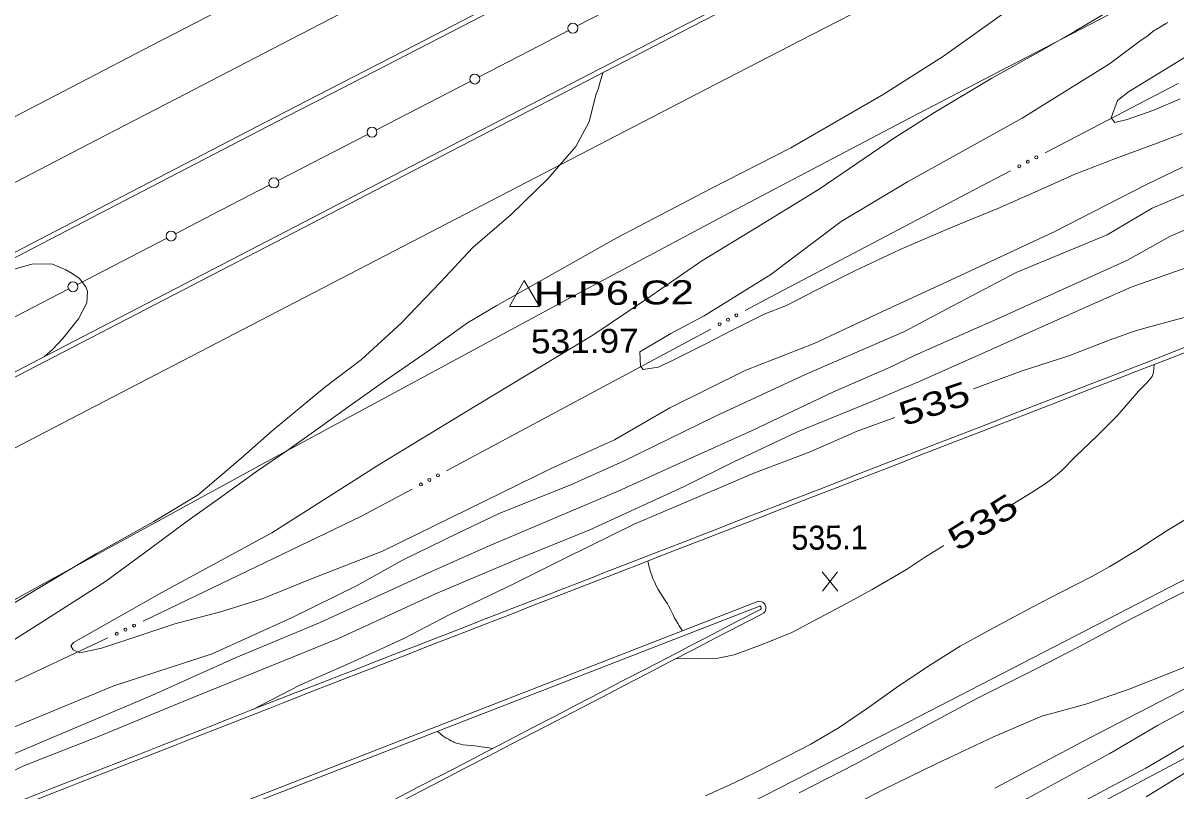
# Model space of a CAD drawing. Extents: x 2361284 to 2366480, y 6976556 to 6985346.
# Drawn here: x 2362837 to 2363067.8, y 6978158.1 to 6978311.9 of the extents above; entities that cross this region are included whole.
import ezdxf
from ezdxf.enums import TextEntityAlignment as Align

# ---------------------------------------------------------------- set-up
doc = ezdxf.new("R2010")
doc.units = 0
doc.header["$LTSCALE"] = 1.9
for name, color, linetype, lineweight in [('12', 7, 'Continuous', 13), ('13', 7, 'Continuous', 13), ('14', 7, 'Continuous', 13), ('2', 7, 'Continuous', 13), ('21', 7, 'Continuous', 13), ('3', 7, 'Continuous', 13), ('5', 7, 'Continuous', 13)]:
    doc.layers.add(name, color=color, linetype=linetype, lineweight=lineweight)

msp = doc.modelspace()

# ---------------------------------------------------------------- linework, layer by layer
at = {"layer": '12'}
for p, q in [((2363000.122, 6978198.085), (2362997.005, 6978201.936)), ((2362997.042, 6978198.056), (2363000.085, 6978201.965))]:
    msp.add_line(p, q, dxfattribs=at)
for points in [[(2363069.159, 6978289.774), (2363064.037, 6978287.786), (2363055.745, 6978284.727), (2363047.455, 6978281.518), (2363040.764, 6978278.544), (2363032.149, 6978274.742), (2363022.686, 6978270.841), (2363012.596, 6978266.505), (2363003.546, 6978262.268), (2362995.962, 6978258.447), (2362989.861, 6978255.319), (2362985.408, 6978253.547), (2362978.958, 6978250.354), (2362973.833, 6978247.685), (2362967.164, 6978244.382), (2362964.147, 6978242.933), (2362961.171, 6978242.485), (2362960.615, 6978243.169), (2362960.478, 6978245.998), (2362966.673, 6978249.697), (2362973.371, 6978253.252), (2362986.692, 6978261.508), (2363000.823, 6978272.103), (2363014.076, 6978280.09), (2363037.037, 6978292.808), (2363054.544, 6978303.706), (2363060.632, 6978308.284), (2363062.193, 6978309.289), (2363063.284, 6978310.23)], [(2363063.284, 6978310.23), (2363063.622, 6978310.438), (2363063.847, 6978310.576), (2363064.148, 6978310.76), (2363064.298, 6978310.852), (2363064.523, 6978310.99), (2363064.824, 6978311.173), (2363064.975, 6978311.265), (2363065.125, 6978311.357), (2363065.326, 6978311.479), (2363065.426, 6978311.54), (2363065.727, 6978311.723), (2363065.928, 6978311.845), (2363066.196, 6978312.007)], [(2363089.084, 6978259.803), (2363087.071, 6978258.576), (2363086, 6978258.103), (2363079.949, 6978256.026), (2363074.426, 6978254.203), (2363068.741, 6978252.699), (2363062.058, 6978250.914), (2363059.494, 6978250.148), (2363054.441, 6978248.372), (2363046.4, 6978245.215), (2363037.029, 6978242.186), (2363027.322, 6978238.603)], [(2363063.449, 6978243.477), (2363063.325, 6978241.866), (2363063.031, 6978241.113), (2363061.947, 6978239.727), (2363060.351, 6978238.112), (2363059.576, 6978237.28), (2363056.016, 6978233.116), (2363051.914, 6978229.097), (2363047.771, 6978225.147), (2363044.909, 6978222.21), (2363042.984, 6978220.592), (2363041.632, 6978219.602), (2363038.832, 6978217.752), (2363035.023, 6978215.426)], [(2363011.556, 6978232.853), (2363004.001, 6978230.162), (2362994.59, 6978226.012), (2362983.31, 6978221.754), (2362972.395, 6978217.03), (2362959.366, 6978211.476), (2362945.669, 6978204.785), (2362935.248, 6978199.566), (2362922.446, 6978193.424), (2362913.092, 6978188.565), (2362906.829, 6978185.665), (2362901.253, 6978183.111), (2362892.599, 6978179.319), (2362882.916, 6978174.337)], [(2363021.35, 6978207.224), (2363017.513, 6978204.828), (2363013.906, 6978202.414), (2363007.033, 6978198.449), (2363002.736, 6978196.058), (2362996.477, 6978192.728), (2362990.934, 6978189.805), (2362984.977, 6978187.379), (2362979.366, 6978185.365), (2362975.546, 6978184.54), (2362967.762, 6978184.584)], [(2362969.059, 6978190.137), (2362968.394, 6978191.129), (2362968.078, 6978191.633), (2362967.628, 6978192.404), (2362967.465, 6978192.706), (2362967.155, 6978193.32), (2362966.553, 6978194.555), (2362966.232, 6978195.161), (2362966.019, 6978195.529), (2362965.567, 6978196.252), (2362964.633, 6978197.68), (2362964.191, 6978198.411), (2362963.793, 6978199.136), (2362963.605, 6978199.504), (2362963.342, 6978200.065), (2362963.105, 6978200.638), (2362962.997, 6978200.93), (2362962.876, 6978201.282), (2362962.653, 6978201.99), (2362962.451, 6978202.702), (2362962.328, 6978203.179), (2362962.106, 6978204.141)], [(2362931.052, 6978166.585), (2362930.285, 6978166.713), (2362928.749, 6978166.943), (2362928.349, 6978166.998), (2362927.546, 6978167.087), (2362925.937, 6978167.242), (2362925.134, 6978167.339), (2362924.856, 6978167.384), (2362924.673, 6978167.421), (2362924.31, 6978167.51), (2362923.774, 6978167.678), (2362923.422, 6978167.812), (2362923.189, 6978167.91), (2362922.727, 6978168.126), (2362922.393, 6978168.298), (2362922.176, 6978168.418), (2362921.752, 6978168.67), (2362921.546, 6978168.802), (2362921.143, 6978169.078), (2362920.751, 6978169.371), (2362920.496, 6978169.576), (2362919.999, 6978170.01)], [(2363061.872, 6978156.877), (2363071.614, 6978162.88)]]:
    msp.add_lwpolyline(points, dxfattribs=at)
at = {"layer": '13'}
for points in [[(2363034.946, 6978315.01), (2363027.546, 6978309.71), (2363021.299, 6978305.21), (2363009.221, 6978297.525), (2362990.711, 6978286.889), (2362974.748, 6978278.746), (2362955.891, 6978268.866), (2362931.868, 6978255.328), (2362925.981, 6978251.802), (2362918.383, 6978246.358), (2362909.371, 6978240.152), (2362902.259, 6978235.044), (2362896.111, 6978230.666), (2362889.833, 6978226.226), (2362883.782, 6978222.028), (2362877.285, 6978217.396), (2362869.588, 6978211.903), (2362862.359, 6978206.503), (2362853.529, 6978200.029), (2362840.051, 6978191.421), (2362827.227, 6978183.347)], [(2363087.101, 6978315.856), (2363075.505, 6978308.986), (2363069.147, 6978304.685), (2363058.298, 6978298.102), (2363056.125, 6978296.331), (2363054.828, 6978292.867), (2363055.586, 6978291.935), (2363058.081, 6978292.568), (2363063.424, 6978294.449), (2363068.693, 6978296.68)], [(2363053.28, 6978313.595), (2363047.483, 6978310.189), (2363041.039, 6978306.448), (2363030.981, 6978300.832), (2363019.516, 6978293.932), (2363011.484, 6978288.855), (2362996.41, 6978278.632), (2362984.31, 6978271.206), (2362972.916, 6978264.227), (2362961.877, 6978256.653), (2362951.087, 6978249.359), (2362940.834, 6978243.131), (2362925.144, 6978233.642), (2362908.419, 6978223.502), (2362886.819, 6978209.766), (2362864.842, 6978197.797), (2362853.262, 6978191.266), (2362847.155, 6978187.778), (2362846.622, 6978187.153), (2362847.049, 6978186.317), (2362848.365, 6978185.75), (2362852.726, 6978186.641), (2362860.812, 6978189.348), (2362867.391, 6978191.551), (2362876.807, 6978194.02), (2362884.875, 6978196.527), (2362894.917, 6978200.603), (2362908.985, 6978206.106), (2362943.037, 6978222.821), (2362955.396, 6978228.389), (2362966.535, 6978234.795), (2362981.715, 6978242.33), (2362995.365, 6978247.67), (2363008.935, 6978254.01), (2363024.686, 6978261.339), (2363043.444, 6978270.058), (2363061.955, 6978279.566), (2363069.133, 6978283.024)], [(2362953.107, 6978301.912), (2362952.534, 6978300.066), (2362952.138, 6978298.642), (2362951.719, 6978297.478), (2362950.33, 6978292.094), (2362947.696, 6978287.119), (2362942.088, 6978280.636), (2362934.725, 6978273.515), (2362927.098, 6978266.922), (2362920.623, 6978259.99), (2362912.751, 6978251.746), (2362904.78, 6978244.469), (2362897.383, 6978238.858), (2362886.915, 6978230.168), (2362880.656, 6978224.638), (2362872.086, 6978217.357), (2362863.206, 6978212.042), (2362851.726, 6978205.601), (2362839.078, 6978198.052), (2362821.994, 6978187.759)], [(2362824.377, 6978166.421), (2362838.234, 6978172.133), (2362855.178, 6978179.133), (2362874.898, 6978185.542), (2362890.801, 6978192.743), (2362903.939, 6978199.219), (2362912.982, 6978204.304), (2362924.072, 6978209.68), (2362932.364, 6978213.629), (2362946.849, 6978219.477), (2362957.206, 6978224.156), (2362975.662, 6978233.152), (2362993.942, 6978241.596), (2363013.472, 6978250.092), (2363023.164, 6978255.216), (2363035.841, 6978261.916), (2363054.03, 6978269.449), (2363063.081, 6978274.816), (2363071.745, 6978278.449), (2363073.917, 6978279.319), (2363076.408, 6978280.333), (2363077.871, 6978281.027)], [(2362820.226, 6978159.16), (2362842.598, 6978168.634), (2362862.479, 6978177.082), (2362879.705, 6978184.817), (2362896.5, 6978191.818), (2362918.804, 6978202), (2362930.307, 6978207.189), (2362956.184, 6978218.126), (2362970.103, 6978224.459), (2362982.87, 6978230.231), (2362999.236, 6978238.036), (2363010.491, 6978242.864), (2363015.647, 6978245.383), (2363031.332, 6978252.323), (2363058.108, 6978264.397), (2363066.565, 6978269.098), (2363075.358, 6978272.922), (2363079.673, 6978274.504), (2363081.337, 6978275.19)], [(2363084.447, 6978267.938), (2363082.564, 6978267.22), (2363078.226, 6978265.829), (2363073.831, 6978264.247), (2363066.616, 6978261.678), (2363058.88, 6978258.995), (2363052.775, 6978256.327), (2363040.986, 6978251.024), (2363028.328, 6978245.353), (2363016.777, 6978240.203), (2363007.633, 6978236.356), (2362992.081, 6978229.999), (2362979.21, 6978223.905), (2362969.365, 6978219.022), (2362950.497, 6978210.352), (2362936.041, 6978204.523), (2362919.627, 6978197.568), (2362900.201, 6978188.613), (2362886.363, 6978183.02), (2362869.109, 6978176.015), (2362852.104, 6978168.984), (2362837.329, 6978163.154), (2362826.606, 6978158.13)], [(2362841.341, 6978245.055), (2362842.958, 6978246.491), (2362844.987, 6978248.68), (2362848.099, 6978252.651), (2362849.768, 6978255.867), (2362849.916, 6978258.138), (2362849.578, 6978259.024), (2362848.322, 6978260.683), (2362846.882, 6978261.709), (2362845.596, 6978262.447), (2362842.906, 6978263.561), (2362838.955, 6978263.624), (2362825.68, 6978259.822), (2362819.47, 6978256.589)], [(2363070.598, 6978212.974), (2363066.035, 6978210.21), (2363060.111, 6978206.383), (2363054.562, 6978203.031), (2363051.011, 6978201.027), (2363044.572, 6978197.726), (2363039.189, 6978194.964), (2363030.84, 6978190.505), (2363024.652, 6978187.096), (2363018.916, 6978183.49), (2363012.327, 6978179.127), (2363006.298, 6978174.811), (2363000.426, 6978170.785), (2362994.737, 6978167.47), (2362990.447, 6978165.24), (2362983.82, 6978161.845), (2362979.36, 6978159.713), (2362973.655, 6978157.109)], [(2363076.099, 6978201.326), (2363066.954, 6978196.688), (2363057.329, 6978191.727), (2363048.494, 6978187.012), (2363039.817, 6978182.509), (2363028.081, 6978176.647), (2363017.784, 6978171.1), (2363003.765, 6978163.536), (2362992.369, 6978157.696)], [(2362817.88, 6978026.291), (2362841.368, 6978039.274), (2362867.027, 6978051.079), (2362886.156, 6978062.861), (2362902.329, 6978073.146), (2362924.445, 6978085.227), (2362945.437, 6978096.646), (2362971.199, 6978111.443), (2362995.378, 6978126.404), (2363014.898, 6978138.04), (2363034.115, 6978147.903), (2363061.817, 6978162.657), (2363071.821, 6978168.523), (2363092.061, 6978180.215), (2363111.922, 6978190.806), (2363116.892, 6978192.923), (2363120.296, 6978194.605), (2363122.047, 6978195.572)], [(2363091.552, 6978191.762), (2363089.252, 6978190.67), (2363083.881, 6978188.629), (2363076.955, 6978185.963), (2363068.061, 6978182.247), (2363058.426, 6978178.455), (2363049.794, 6978175.464), (2363040.977, 6978173.03), (2363031.156, 6978168.837), (2363019.806, 6978163.529), (2363009.285, 6978158.337), (2362996.308, 6978151.624), (2362982.614, 6978144.554), (2362971.376, 6978140.156), (2362958.045, 6978133.899)], [(2362815.534, 6978028.988), (2362844.072, 6978044.09), (2362864.339, 6978055.055), (2362887.319, 6978067.783), (2362911.857, 6978082.808), (2362941.157, 6978099.837), (2362960.149, 6978112.328), (2362979.919, 6978125.147), (2362999.722, 6978136.465), (2363018.441, 6978146.155), (2363027.516, 6978150.87), (2363039.904, 6978157.578), (2363054.597, 6978165.609), (2363064.146, 6978171.161), (2363080.541, 6978180.036), (2363092.257, 6978185.958)], [(2363038.126, 6978147.951), (2363057.806, 6978158.379), (2363072.005, 6978165.915)]]:
    msp.add_lwpolyline(points, dxfattribs=at)
at = {"layer": '14'}
for points in [[(2363021.389, 6978389.336), (2362990.059, 6978373.197), (2362974.398, 6978365.12), (2362950.911, 6978352.996), (2362915.691, 6978334.789), (2362880.486, 6978316.553), (2362862.889, 6978307.424), (2362843.378, 6978297.285), (2362830.376, 6978290.516)], [(2362336.196, 6978020.751), (2362379.564, 6978043.351), (2362401.253, 6978054.641), (2362433.794, 6978071.564), (2362482.62, 6978096.917), (2362498.918, 6978105.366), (2362531.526, 6978122.241), (2362596.753, 6978155.969), (2362629.355, 6978172.856), (2362656.041, 6978186.706), (2362709.395, 6978214.441), (2362744.958, 6978232.945), (2362792.374, 6978257.616), (2362816.086, 6978269.946), (2362851.661, 6978288.425), (2362869.453, 6978297.656), (2362886.948, 6978306.725), (2362921.944, 6978324.848), (2362956.95, 6978342.953), (2362980.292, 6978355.014), (2363026.986, 6978379.118)], [(2363047.939, 6978336.875), (2363010.904, 6978317.795), (2362992.393, 6978308.241), (2362973.89, 6978298.672), (2362964.643, 6978293.88), (2362888.072, 6978254.152), (2362849.793, 6978234.277), (2362792.383, 6978204.447), (2362646.319, 6978128.505), (2362503.806, 6978054.327), (2362487.523, 6978045.865), (2362454.943, 6978028.968), (2362422.348, 6978012.099), (2362400.612, 6978000.865), (2362357.13, 6977978.417)]]:
    msp.add_lwpolyline(points, dxfattribs=at)
at = {"layer": '2'}
msp.add_line((2362937.393, 6978256.815), (2362937.392, 6978256.855), dxfattribs=at)
msp.add_lwpolyline([(2362934.409, 6978255.067), (2362940.409, 6978255.124), (2362937.359, 6978260.295)], close=True, dxfattribs=at)
at = {"layer": '21'}
msp.add_line((2363068.233, 6978299.776), (2363041.634, 6978285.893), dxfattribs=at)
for points in [[(2363034.687, 6978282.266), (2363027.443, 6978278.487), (2362986.724, 6978257.059), (2362981.601, 6978254.3)], [(2362974.696, 6978250.584), (2362945.712, 6978234.997), (2362921.822, 6978222.22)], [(2362914.907, 6978218.524), (2362904.648, 6978213.026), (2362861.066, 6978192.071)], [(2362853.977, 6978188.713), (2362811.923, 6978168.962), (2362799.83, 6978162.876)], [(2363084.772, 6978186.407), (2363084.404, 6978186.224), (2363050.439, 6978168.62), (2363031.573, 6978158.659)]]:
    msp.add_lwpolyline(points, dxfattribs=at)
for centre in [(2363039.866, 6978284.967), (2363036.461, 6978283.19), (2363038.163, 6978284.078), (2362978.149, 6978252.447), (2362979.84, 6978253.356), (2362976.458, 6978251.537), (2362918.371, 6978220.37), (2362920.064, 6978221.276), (2362916.678, 6978219.464), (2362857.531, 6978190.382), (2362859.265, 6978191.206), (2362855.793, 6978189.565)]:
    msp.add_circle(centre, 0.3, dxfattribs=at)
at = {"layer": '3'}
for p, q in [((2362984.374, 6978194.303), (2362984.538, 6978194.368)), ((2362984.817, 6978193.451), (2362984.809, 6978193.447)), ((2362891.511, 6978177.716), (2362891.512, 6978177.716)), ((2362891.862, 6978176.822), (2362891.861, 6978176.822))]:
    msp.add_line(p, q, dxfattribs=at)
for points in [[(2363033.125, 6978367.716), (2362980.88, 6978341.005), (2362954.769, 6978327.629), (2362928.67, 6978314.228), (2362915.627, 6978307.516), (2362898.243, 6978298.553), (2362889.554, 6978294.064), (2362876.526, 6978287.322), (2362856.996, 6978277.187), (2362683.465, 6978186.942), (2362510.819, 6978097.185), (2362492.049, 6978087.433), (2362454.499, 6978067.948), (2362416.94, 6978048.481), (2362341.803, 6978009.583)], [(2363033.563, 6978366.861), (2362981.319, 6978340.15), (2362955.207, 6978326.773), (2362929.108, 6978313.372), (2362916.065, 6978306.66), (2362898.681, 6978297.697), (2362889.992, 6978293.208), (2362876.964, 6978286.466), (2362857.434, 6978276.331), (2362683.903, 6978186.086), (2362511.258, 6978096.328), (2362492.488, 6978086.576), (2362454.938, 6978067.091), (2362417.378, 6978047.625), (2362342.241, 6978008.727)], [(2362351.136, 6977990.271), (2362399.225, 6978015.189), (2362423.264, 6978027.658), (2362459.318, 6978046.371), (2362513.385, 6978074.468), (2362533.794, 6978085.089), (2362574.6, 6978106.356), (2362656.199, 6978148.914), (2362683.407, 6978163.083), (2362697.015, 6978170.16), (2362768.95, 6978207.533), (2362816.916, 6978232.43), (2362848.898, 6978249.019), (2362891.546, 6978271.128), (2362912.872, 6978282.178), (2362970.427, 6978311.979), (2362999.21, 6978326.87), (2363042.391, 6978349.193)], [(2362351.575, 6977989.415), (2362399.664, 6978014.333), (2362423.703, 6978026.802), (2362459.756, 6978045.515), (2362513.823, 6978073.612), (2362534.232, 6978084.233), (2362575.038, 6978105.5), (2362656.637, 6978148.058), (2362683.845, 6978162.227), (2362697.453, 6978169.304), (2362761.394, 6978202.526), (2362793.37, 6978219.127), (2362841.34, 6978244.017), (2362913.31, 6978281.322), (2362970.866, 6978311.123), (2362999.649, 6978326.014), (2363042.83, 6978348.337)], [(2363059.726, 6978316.295), (2363032.575, 6978302.247), (2363014.504, 6978292.824), (2362978.435, 6978273.841), (2362947.185, 6978257.192), (2362884.878, 6978223.538), (2362839.966, 6978198.95), (2362817.588, 6978186.517), (2362784.154, 6978167.628), (2362766.856, 6978157.551), (2362743.89, 6978143.946), (2362732.361, 6978137.223), (2362716.028, 6978127.908)], [(2363109.125, 6978220.97), (2363076.826, 6978204.19), (2363012.157, 6978170.766), (2362961.796, 6978145.001), (2362894.588, 6978110.765), (2362861.063, 6978093.494), (2362808.206, 6978065.912), (2362737.808, 6978028.986), (2362702.572, 6978010.593), (2362561.293, 6977937.216), (2362416.794, 6977862.558)], [(2362984.274, 6978196.063), (2362984.275, 6978196.062), (2362879.556, 6978155.294)], [(2362984.386, 6978195.11), (2362984.623, 6978195.166), (2362879.904, 6978154.397)]]:
    msp.add_lwpolyline(points, dxfattribs=at)
for centre, radius, start, end in [((2419569.44, 6832525.97), 156290.814, 111.18428, 111.26266), ((2419569.439, 6832525.969), 156289.855, 111.18428, 111.26266), ((2362984.431, 6978194.732), 1.34, 286.41513, 96.70044), ((2362984.431, 6978194.732), 0.38, 286.41514, 96.70045), ((2654160.869, 6417887.576), 631448.636, 117.4597, 117.51929), ((2654160.869, 6417887.576), 631447.676, 117.4597, 117.51929), ((2330097.062, 7061603.214), 89639.777, 291.33986, 291.45972), ((2330097.061, 7061603.213), 89640.737, 291.33986, 291.45972)]:
    msp.add_arc(centre, radius, start, end, dxfattribs=at)
at = {"layer": '5'}
for p, q in [((2362966.725, 6978321.012), (2362947.987, 6978311.293)), ((2362926.531, 6978300.189), (2362907.783, 6978290.489)), ((2362906.011, 6978289.572), (2362888.128, 6978280.323)), ((2362865.787, 6978268.759), (2362847.903, 6978259.509)), ((2362846.083, 6978258.571), (2362827.334, 6978248.872))]:
    msp.add_line(p, q, dxfattribs=at)
for points in [[(2362946.225, 6978310.377), (2362940.334, 6978307.32), (2362928.353, 6978301.126)], [(2362886.307, 6978279.386), (2362874.822, 6978273.435), (2362867.559, 6978269.676)]]:
    msp.add_lwpolyline(points, dxfattribs=at)
for centre in [(2362947.098, 6978310.831), (2362927.456, 6978300.659), (2362906.884, 6978290.019), (2362887.237, 6978279.856), (2362866.665, 6978269.216), (2362847.018, 6978259.054)]:
    msp.add_circle(centre, 1, dxfattribs=at)

# ---------------------------------------------------------------- texts
at = {"layer": '12'}
for rotation, width, p in [(18.81, 1.35, (2363020.213, 6978233.39)), (32.143, 1.4, (2363030.433, 6978209.892))]:
    msp.add_text(' 535 ', height=4.8, rotation=rotation, dxfattribs=dict(at, width=width)).set_placement(p, align=Align.CENTER)
at = {"layer": '12', "width": 0.95}
msp.add_text('535.1', height=4.799, rotation=0.545, dxfattribs=at).set_placement((2362990.856, 6978206.354))
at = {"layer": '2'}
for s, width, p in [('  H-P6,C2', 1.3, (2362934.699, 6978255.235)), ('  531.97', 1.1, (2362934.79, 6978245.634))]:
    msp.add_text(s, height=4.799, rotation=0.545, dxfattribs=dict(at, width=width)).set_placement(p)

doc.saveas('drawing.dxf')
